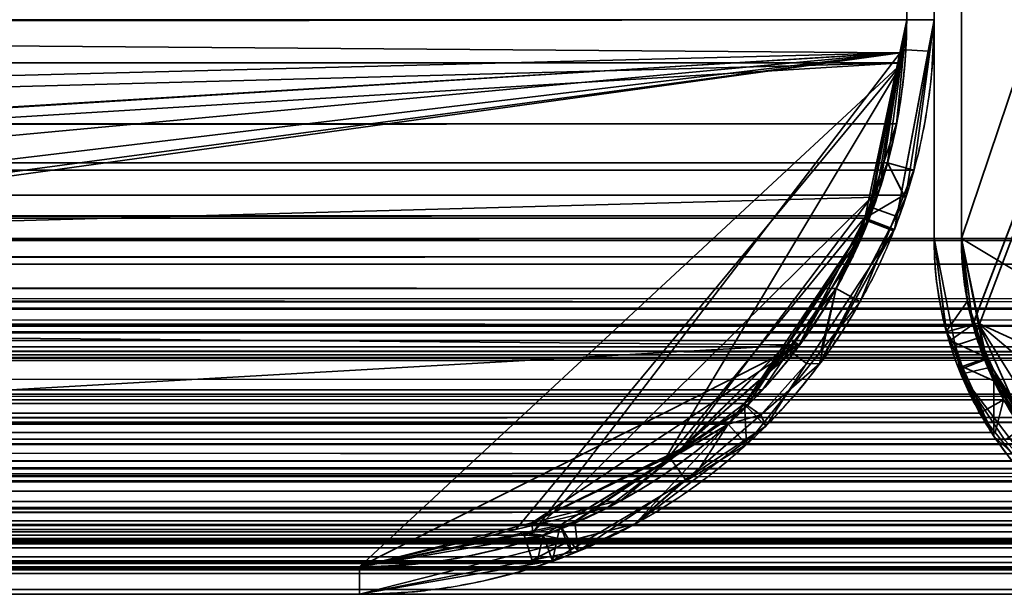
# Model space of a CAD drawing. Header units: millimetres. Extents: x -625 to 3725, y -115 to 86.
# Tile 492 of 656: x 2006 to 2015, y -33 to -28. Entities that reach past the tile are written whole.
import ezdxf

# ---------------------------------------------------------------- set-up
doc = ezdxf.new("R2010")
doc.units = ezdxf.units.MM
doc.layers.add('152', color=7, linetype='Continuous', true_color=0xffffff)

# ---------------------------------------------------------------- blocks, each defined once
blk = doc.blocks.new('UG_SURFACE_072')
at = {"layer": '152', "color": 41, "linetype": 'Continuous', "lineweight": 35}
for points in [[(2089.7501, -32.75, 2137.7499), (2089.7501, -17.75, 2137.7499), (910.25, -17.75, 2137.7499), (910.25, -32.75, 2137.7499)], [(2019.7501, -17.75, 2067.75), (2019.7501, -32.75, 2067.75), (980.25, -32.75, 2067.75), (980.25, -17.75, 2067.75)], [(2019.7501, -32.75, 2067.75), (2089.7501, -32.75, 2137.7499), (910.25, -32.75, 2137.7499), (980.25, -32.75, 2067.75)]]:
    blk.add_3dface(points, dxfattribs=at)
blk = doc.blocks.new('UG_SURFACE_073')
at = {"layer": '152', "color": 14, "linetype": 'Continuous', "lineweight": 35}
for points in [[(2094.7499, -29.75, 2142.75), (2094.7499, -14, 2142.75), (905.25, -14, 2142.75), (905.25, -29.75, 2142.75)], [(910.25, -14, 2137.7499), (2089.7501, -14, 2137.7499), (2089.7501, -32.75, 2137.7499), (910.25, -32.75, 2137.7499)], [(2094.7499, -29.75, 2142.75), (905.25, -29.75, 2142.75), (905.2867, -29.9801, 2142.7133)], [(905.2867, -29.9801, 2142.7133), (2094.7192, -29.9832, 2142.719), (2094.7499, -29.75, 2142.75)], [(2094.6462, -30.5323, 2142.6463), (905.2867, -29.9801, 2142.7133), (905.3984, -30.682, 2142.6015)], [(2094.6462, -30.5323, 2142.6463), (2094.7192, -29.9832, 2142.719), (905.2867, -29.9801, 2142.7133)], [(2094.6462, -30.5323, 2142.6463), (905.3984, -30.682, 2142.6015), (905.4703, -30.8204, 2142.5297)], [(905.4703, -30.8204, 2142.5297), (2094.5191, -30.8123, 2142.519), (2094.6462, -30.5323, 2142.6463)], [(2094.5191, -30.8123, 2142.519), (905.4703, -30.8204, 2142.5297), (905.8479, -31.5472, 2142.1521)], [(2094.2445, -31.4166, 2142.2446), (2094.5191, -30.8123, 2142.519), (905.8479, -31.5472, 2142.1521)], [(2094.2445, -31.4166, 2142.2446), (905.8479, -31.5472, 2142.1521), (905.9181, -31.6081, 2142.082)], [(905.9181, -31.6081, 2142.082), (2094.0692, -31.5793, 2142.0691), (2094.2445, -31.4166, 2142.2446)], [(2094.0692, -31.5793, 2142.0691), (905.9181, -31.6081, 2142.082), (906.6061, -32.2046, 2141.3939)], [(906.6061, -32.2046, 2141.3939), (2093.3933, -32.2065, 2141.3934), (2094.0692, -31.5793, 2142.0691)], [(2093.3933, -32.2065, 2141.3934), (906.6061, -32.2046, 2141.3939), (906.8114, -32.3826, 2141.1886)], [(2093.2264, -32.3615, 2141.2265), (2093.3933, -32.2065, 2141.3934), (906.8114, -32.3826, 2141.1886)], [(2093.2264, -32.3615, 2141.2265), (906.8114, -32.3826, 2141.1886), (907.3952, -32.5317, 2140.6047)], [(907.3952, -32.5317, 2140.6047), (2092.6037, -32.5254, 2140.6035), (2093.2264, -32.3615, 2141.2265)], [(2092.6037, -32.5254, 2140.6035), (907.3952, -32.5317, 2140.6047), (908.25, -32.75, 2139.75)], [(908.25, -32.75, 2139.75), (2091.7499, -32.75, 2139.75), (2092.6037, -32.5254, 2140.6035)], [(2089.7501, -32.75, 2137.7499), (2091.7499, -32.75, 2139.75), (908.25, -32.75, 2139.75), (910.25, -32.75, 2137.7499)]]:
    blk.add_3dface(points, dxfattribs=at)
blk = doc.blocks.new('UG_SURFACE_074')
at = {"layer": '152', "color": 14, "linetype": 'Continuous', "lineweight": 35}
for points in [[(2014.75, 8.5, 2062.7501), (2014.75, -29.75, 2062.7501), (985.25, -29.75, 2062.7501), (985.25, 8.5, 2062.7501)], [(2018.8, -17.75, 2066.8001), (2014.75, -29.75, 2062.7501), (2014.75, 8.5, 2062.7501)], [(2019.7501, -32.75, 2067.75), (2019.7501, -17.75, 2067.75), (980.25, -17.75, 2067.75), (980.25, -32.75, 2067.75)], [(2014.8544, -30.535, 2062.8545), (2014.75, -29.75, 2062.7501), (2018.8, -17.75, 2066.8001), (2019.7501, -17.75, 2067.75)], [(2019.7501, -17.75, 2067.75), (2014.8852, -30.6097, 2062.885), (2014.8544, -30.535, 2062.8545)], [(2019.7501, -17.75, 2067.75), (2015.2662, -31.3859, 2063.2663), (2015.1365, -31.2229, 2063.1366), (2014.8852, -30.6097, 2062.885)], [(985.1952, -30.3211, 2062.8049), (2014.75, -29.75, 2062.7501), (2014.8544, -30.535, 2062.8545)], [(985.1952, -30.3211, 2062.8049), (985.25, -29.75, 2062.7501), (2014.75, -29.75, 2062.7501)], [(2014.8544, -30.535, 2062.8545), (985.1022, -30.6019, 2062.8979), (985.1952, -30.3211, 2062.8049)], [(2014.8544, -30.535, 2062.8545), (2014.8852, -30.6097, 2062.885), (985.1022, -30.6019, 2062.8979)], [(984.9541, -31.0493, 2063.046), (985.1022, -30.6019, 2062.8979), (2014.8852, -30.6097, 2062.885)], [(984.9541, -31.0493, 2063.046), (2014.8852, -30.6097, 2062.885), (2015.1365, -31.2229, 2063.1366)], [(2015.1365, -31.2229, 2063.1366), (984.7286, -31.3821, 2063.2713), (984.9541, -31.0493, 2063.046)], [(2015.1365, -31.2229, 2063.1366), (2015.2662, -31.3859, 2063.2663), (984.7286, -31.3821, 2063.2713)], [(984.4602, -31.7786, 2063.5397), (984.7286, -31.3821, 2063.2713), (2015.2662, -31.3859, 2063.2663)], [(984.4602, -31.7786, 2063.5397), (2015.2662, -31.3859, 2063.2663), (2015.7294, -31.9675, 2063.7295)], [(2015.7294, -31.9675, 2063.7295), (984.1119, -32.043, 2063.8881), (984.4602, -31.7786, 2063.5397)], [(2015.7294, -31.9675, 2063.7295), (2015.8806, -32.0583, 2063.8807), (984.1119, -32.043, 2063.8881)], [(983.6097, -32.4242, 2064.3902), (984.1119, -32.043, 2063.8881), (2015.8806, -32.0583, 2063.8807)], [(983.6097, -32.4242, 2064.3902), (2015.8806, -32.0583, 2063.8807), (2016.6662, -32.5298, 2064.666)], [(2016.6662, -32.5298, 2064.666), (983.3318, -32.4908, 2064.6682), (983.6097, -32.4242, 2064.3902)], [(2016.7427, -32.5758, 2064.7426), (982.4833, -32.6941, 2065.5167), (983.3318, -32.4908, 2064.6682)], [(2016.7427, -32.5758, 2064.7426), (2017.5138, -32.7092, 2065.5138), (982.4833, -32.6941, 2065.5167)], [(983.3318, -32.4908, 2064.6682), (2016.6662, -32.5298, 2064.666), (2016.7427, -32.5758, 2064.7426)], [(2017.75, -32.75, 2065.7499), (2019.7501, -32.75, 2067.75), (980.25, -32.75, 2067.75), (982.25, -32.75, 2065.7499)], [(982.25, -32.75, 2065.7499), (982.4833, -32.6941, 2065.5167), (2017.5138, -32.7092, 2065.5138)], [(2017.5138, -32.7092, 2065.5138), (2017.75, -32.75, 2065.7499), (982.25, -32.75, 2065.7499)]]:
    blk.add_3dface(points, dxfattribs=at)
blk = doc.blocks.new('UG_SURFACE_075')
at = {"layer": '152', "color": 7, "linetype": 'Continuous', "lineweight": 35}
for points in [[(985.25, 8.25, 2062.7501), (985.25, -29.75, 2062.7501), (2014.75, -29.75, 2062.7501), (2014.75, 8.25, 2062.7501)], [(2014.4999, 8.25, 2062.5), (2014.4999, -29.75, 2062.5), (985.5, -29.75, 2062.5), (985.5, 8.25, 2062.5)], [(2014.4999, -29.75, 2062.5), (2014.4999, 8.25, 2062.5), (2014.75, 8.25, 2062.7501), (2014.75, -29.75, 2062.7501)], [(2095, -29.75, 2142.9999), (2095, -14, 2142.9999), (905, -14, 2142.9999), (905, -29.75, 2142.9999)], [(905.25, -29.75, 2142.75), (905.25, -14, 2142.75), (2094.7499, -14, 2142.75), (2094.7499, -29.75, 2142.75)], [(2094.9407, -30.3687, 2142.9405), (905, -29.75, 2142.9999), (905.1132, -30.6005, 2142.8866)], [(2094.9407, -30.3687, 2142.9405), (2095, -29.75, 2142.9999), (905, -29.75, 2142.9999)], [(905.2612, -30.0093, 2142.7388), (905.25, -29.75, 2142.75), (2094.7499, -29.75, 2142.75)], [(905.2612, -30.0093, 2142.7388), (2094.7499, -29.75, 2142.75), (2094.6951, -30.3211, 2142.6952)], [(2014.8544, -30.535, 2062.8545), (985.25, -29.75, 2062.7501), (985.1952, -30.3211, 2062.8049)], [(2014.8544, -30.535, 2062.8545), (2014.75, -29.75, 2062.7501), (985.25, -29.75, 2062.7501)], [(985.4406, -30.3687, 2062.5594), (2014.4999, -29.75, 2062.5), (2014.6132, -30.6005, 2062.6132)], [(985.4406, -30.3687, 2062.5594), (985.5, -29.75, 2062.5), (2014.4999, -29.75, 2062.5)], [(2014.6132, -30.6005, 2062.6132), (2014.4999, -29.75, 2062.5), (2014.75, -29.75, 2062.7501), (2014.8544, -30.535, 2062.8545)], [(905.2612, -30.0093, 2142.7388), (2094.6951, -30.3211, 2142.6952), (2094.5227, -30.8419, 2142.5228)], [(2094.5227, -30.8419, 2142.5228), (905.4621, -30.8535, 2142.5378), (905.2612, -30.0093, 2142.7388)], [(985.1952, -30.3211, 2062.8049), (985.0228, -30.8417, 2062.9773), (2014.9784, -30.8375, 2062.9785)], [(985.1952, -30.3211, 2062.8049), (2014.9784, -30.8375, 2062.9785), (2014.8544, -30.535, 2062.8545)], [(2094.9407, -30.3687, 2142.9405), (905.1132, -30.6005, 2142.8866), (905.1718, -30.7432, 2142.8282)], [(905.1718, -30.7432, 2142.8282), (2094.8181, -30.7382, 2142.8182), (2094.9407, -30.3687, 2142.9405)], [(2014.6132, -30.6005, 2062.6132), (985.3399, -30.6728, 2062.6602), (985.4406, -30.3687, 2062.5594)], [(2014.8544, -30.535, 2062.8545), (2014.6463, -30.6813, 2062.6464), (2014.6132, -30.6005, 2062.6132)], [(2014.6463, -30.6813, 2062.6464), (2014.8544, -30.535, 2062.8545), (2014.9784, -30.8375, 2062.9785)], [(985.1794, -31.1576, 2062.8207), (985.3399, -30.6728, 2062.6602), (2014.6463, -30.6813, 2062.6464)], [(985.1794, -31.1576, 2062.8207), (2014.6463, -30.6813, 2062.6464), (2014.9188, -31.3457, 2062.9187)], [(2014.6132, -30.6005, 2062.6132), (2014.6463, -30.6813, 2062.6464), (985.3399, -30.6728, 2062.6602)], [(2014.9784, -30.8375, 2062.9785), (2015.1365, -31.2229, 2063.1366), (2014.9188, -31.3457, 2062.9187), (2014.6463, -30.6813, 2062.6464)], [(2094.8181, -30.7382, 2142.8182), (905.1718, -30.7432, 2142.8282), (905.4187, -31.3457, 2142.5812)], [(2094.6794, -31.1576, 2142.6795), (2094.8181, -30.7382, 2142.8182), (905.4187, -31.3457, 2142.5812)], [(905.4621, -30.8535, 2142.5378), (2094.5227, -30.8419, 2142.5228), (2094.4541, -31.0493, 2142.4541)], [(2094.4541, -31.0493, 2142.4541), (2093.9603, -31.7786, 2141.9601), (905.4621, -30.8535, 2142.5378)], [(905.4649, -30.8651, 2142.535), (905.4621, -30.8535, 2142.5378), (2093.9603, -31.7786, 2141.9601)], [(2093.9603, -31.7786, 2141.9601), (906.0743, -31.8156, 2141.9256), (905.4649, -30.8651, 2142.535)], [(2015.1365, -31.2229, 2063.1366), (985.0228, -30.8417, 2062.9773), (984.9541, -31.0493, 2063.046)], [(2015.1365, -31.2229, 2063.1366), (2014.9784, -30.8375, 2062.9785), (985.0228, -30.8417, 2062.9773)], [(2015.6384, -31.8532, 2063.6384), (984.9541, -31.0493, 2063.046), (984.4602, -31.7786, 2063.5397)], [(984.9541, -31.0493, 2063.046), (2015.6384, -31.8532, 2063.6384), (2015.1365, -31.2229, 2063.1366)], [(2094.6794, -31.1576, 2142.6795), (905.4187, -31.3457, 2142.5812), (905.6411, -31.6249, 2142.359)], [(905.6411, -31.6249, 2142.359), (2094.3592, -31.6306, 2142.359), (2094.6794, -31.1576, 2142.6795)], [(2014.9188, -31.3457, 2062.9187), (984.9352, -31.5182, 2063.0648), (985.1794, -31.1576, 2062.8207)], [(2015.0592, -31.5222, 2063.0593), (2014.9188, -31.3457, 2062.9187), (2015.1365, -31.2229, 2063.1366)], [(2015.1365, -31.2229, 2063.1366), (2015.6384, -31.8532, 2063.6384), (2015.5611, -32.1523, 2063.561), (2015.0592, -31.5222, 2063.0593)], [(2014.9188, -31.3457, 2062.9187), (2015.0592, -31.5222, 2063.0593), (984.9352, -31.5182, 2063.0648)], [(984.6444, -31.9476, 2063.3557), (984.9352, -31.5182, 2063.0648), (2015.0592, -31.5222, 2063.0593)], [(984.6444, -31.9476, 2063.3557), (2015.0592, -31.5222, 2063.0593), (2015.5611, -32.1523, 2063.561)], [(2094.1443, -31.9476, 2142.1444), (905.6411, -31.6249, 2142.359), (906.0611, -32.1523, 2141.9389)], [(2094.1443, -31.9476, 2142.1444), (2094.3592, -31.6306, 2142.359), (905.6411, -31.6249, 2142.359)], [(906.1329, -31.8568, 2141.8672), (906.0743, -31.8156, 2141.9256), (2093.9603, -31.7786, 2141.9601)], [(2093.9603, -31.7786, 2141.9601), (2093.8649, -31.8509, 2141.8648), (906.1329, -31.8568, 2141.8672)], [(907.0392, -32.4948, 2140.9609), (906.1329, -31.8568, 2141.8672), (2093.8649, -31.8509, 2141.8648)], [(907.0392, -32.4948, 2140.9609), (2093.8649, -31.8509, 2141.8648), (2093.1098, -32.4242, 2141.1097)], [(2015.7294, -31.9675, 2063.7295), (984.3649, -31.8509, 2063.6351), (983.6097, -32.4242, 2064.3902)], [(984.4602, -31.7786, 2063.5397), (984.3649, -31.8509, 2063.6351), (2015.6384, -31.8532, 2063.6384)], [(2015.7294, -31.9675, 2063.7295), (2015.6384, -31.8532, 2063.6384), (984.3649, -31.8509, 2063.6351)], [(2094.1443, -31.9476, 2142.1444), (906.0611, -32.1523, 2141.9389), (906.3537, -32.328, 2141.6461)], [(906.3537, -32.328, 2141.6461), (2093.6427, -32.3285, 2141.6426), (2094.1443, -31.9476, 2142.1444)], [(2015.5611, -32.1523, 2063.561), (984.2671, -32.2341, 2063.7329), (984.6444, -31.9476, 2063.3557)], [(983.6097, -32.4242, 2064.3902), (2016.6507, -32.5206, 2064.6505), (2015.7294, -31.9675, 2063.7295)], [(2015.5611, -32.1523, 2063.561), (2015.7249, -32.2506, 2063.7248), (984.2671, -32.2341, 2063.7329)], [(983.723, -32.647, 2064.2769), (984.2671, -32.2341, 2063.7329), (2015.7249, -32.2506, 2063.7248)], [(983.723, -32.647, 2064.2769), (2015.7249, -32.2506, 2063.7248), (2016.5758, -32.7615, 2064.5757)], [(2093.6427, -32.3285, 2141.6426), (906.3537, -32.328, 2141.6461), (907.1587, -32.8113, 2140.8412)], [(2093.2231, -32.647, 2141.223), (2093.6427, -32.3285, 2141.6426), (907.1587, -32.8113, 2140.8412)], [(907.1479, -32.5179, 2140.852), (907.0392, -32.4948, 2140.9609), (2093.1098, -32.4242, 2141.1097)], [(2093.1098, -32.4242, 2141.1097), (2092.8483, -32.4868, 2140.8482), (907.1479, -32.5179, 2140.852)], [(908.2422, -32.75, 2139.7576), (907.1479, -32.5179, 2140.852), (2092.8483, -32.4868, 2140.8482)], [(908.25, -32.75, 2139.75), (908.2422, -32.75, 2139.7576), (2092.8483, -32.4868, 2140.8482)], [(2092.8483, -32.4868, 2140.8482), (2091.7499, -32.75, 2139.75), (908.25, -32.75, 2139.75)], [(2016.7427, -32.5758, 2064.7426), (983.3481, -32.4869, 2064.652), (982.25, -32.75, 2065.7499)], [(983.6097, -32.4242, 2064.3902), (983.3481, -32.4869, 2064.652), (2016.6507, -32.5206, 2064.6505)], [(2016.7427, -32.5758, 2064.7426), (2016.6507, -32.5206, 2064.6505), (983.3481, -32.4869, 2064.652)], [(982.25, -32.75, 2065.7499), (2017.75, -32.75, 2065.7499), (2016.7427, -32.5758, 2064.7426)], [(2093.2231, -32.647, 2141.223), (907.1587, -32.8113, 2140.8412), (907.247, -32.8266, 2140.753)], [(907.247, -32.8266, 2140.753), (2092.7448, -32.7616, 2140.7449), (2093.2231, -32.647, 2141.223)], [(2016.5758, -32.7615, 2064.5757), (983.422, -32.7192, 2064.5781), (983.723, -32.647, 2064.2769)], [(2017.75, -32.75, 2065.7499), (982.25, -32.75, 2065.7499), (908.25, -32.75, 2139.75), (2091.7499, -32.75, 2139.75)], [(2016.6588, -32.8113, 2064.6586), (982.5028, -32.9394, 2065.4972), (983.422, -32.7192, 2064.5781)], [(983.422, -32.7192, 2064.5781), (2016.5758, -32.7615, 2064.5757), (2016.6588, -32.8113, 2064.6586)], [(2092.7448, -32.7616, 2140.7449), (907.247, -32.8266, 2140.753), (908.25, -33, 2139.75)], [(908.25, -33, 2139.75), (2091.7499, -33, 2139.75), (2092.7448, -32.7616, 2140.7449)], [(2016.6588, -32.8113, 2064.6586), (2017.4942, -32.9558, 2065.4941), (982.5028, -32.9394, 2065.4972)], [(2017.75, -33, 2065.7499), (2091.7499, -33, 2139.75), (908.25, -33, 2139.75), (982.25, -33, 2065.7499)], [(982.25, -33, 2065.7499), (982.5028, -32.9394, 2065.4972), (2017.4942, -32.9558, 2065.4941)], [(2017.4942, -32.9558, 2065.4941), (2017.75, -33, 2065.7499), (982.25, -33, 2065.7499)]]:
    blk.add_3dface(points, dxfattribs=at)
blk = doc.blocks.new('UG_SURFACE_076')
at = {"layer": '152', "color": 14, "linetype": 'Continuous', "lineweight": 35}
for points in [[(2014.75, 8.5, -3), (2014.75, -29.75, -3), (2014.75, -29.75, 2062.7501), (2014.75, 8.5, 2062.7501)], [(2018.8, -17.75, -3), (2014.75, -29.75, -3), (2014.75, 8.5, -3)], [(2014.75, 8.5, 2062.7501), (2014.75, -29.75, 2062.7501), (2018.8, -17.75, 2066.8001)], [(2014.75, -29.75, -3), (2018.8, -17.75, -3), (2019.7501, -17.75, -3), (2019.7501, -32.75, -3)], [(2019.7501, -17.75, 2067.75), (2018.8, -17.75, 2066.8001), (2014.75, -29.75, 2062.7501), (2014.8537, -30.5323, 2062.8538)], [(2014.8537, -30.5323, 2062.8538), (2014.8542, -30.533, 2062.8541), (2019.7501, -17.75, 2067.75)], [(2014.8542, -30.533, 2062.8541), (2015.2235, -31.3462, 2063.2236), (2019.7501, -17.75, 2067.75)], [(2014.8537, -30.5323, 2062.8538), (2014.75, -29.75, -3), (2014.9038, -30.5232, -3)], [(2014.8537, -30.5323, 2062.8538), (2014.75, -29.75, 2062.7501), (2014.75, -29.75, -3)], [(2019.7501, -32.75, -3), (2014.9038, -30.5232, -3), (2014.75, -29.75, -3)], [(2014.9038, -30.5232, -3), (2014.8542, -30.533, 2062.8541), (2014.8537, -30.5323, 2062.8538)], [(2014.8542, -30.533, 2062.8541), (2014.9038, -30.5232, -3), (2014.9784, -30.898, -3)], [(2014.9784, -30.898, -3), (2015.2235, -31.3462, 2063.2236), (2014.8542, -30.533, 2062.8541)], [(2014.9038, -30.5232, -3), (2015.8291, -32.0053, -3), (2015.6286, -31.8713, -3), (2015.2621, -31.3226, -3)], [(2014.9038, -30.5232, -3), (2019.7501, -32.75, -3), (2017.75, -32.75, -3), (2017.4797, -32.6962, -3)], [(2016.5825, -32.5087, -3), (2015.8291, -32.0053, -3), (2014.9038, -30.5232, -3), (2017.4797, -32.6962, -3)], [(2015.2621, -31.3226, -3), (2014.9784, -30.898, -3), (2014.9038, -30.5232, -3)], [(2014.9784, -30.898, -3), (2015.2621, -31.3226, -3), (2015.2235, -31.3462, 2063.2236)]]:
    blk.add_3dface(points, dxfattribs=at)
blk = doc.blocks.new('UG_SURFACE_077')
at = {"layer": '152', "color": 7, "linetype": 'Continuous', "lineweight": 35}
for points in [[(2014.75, -29.75, 2062.7501), (2014.75, 8.25, 2062.7501), (2014.4999, 8.25, 2062.5), (2014.4999, -29.75, 2062.5)], [(2014.4999, 8.25, -3), (2014.75, 8.25, -3), (2014.75, -29.75, -3), (2014.4999, -29.75, -3)], [(2014.4999, 8.25, -3), (2014.4999, -29.75, -3), (2014.4999, -29.75, 2062.5), (2014.4999, 8.25, 2062.5)], [(2014.75, 8.25, 2062.7501), (2014.75, -29.75, 2062.7501), (2014.75, -29.75, -3), (2014.75, 8.25, -3)], [(2014.75, -29.75, -3), (2014.9364, -30.649, -3), (2014.693, -30.7261, -3), (2014.4999, -29.75, -3)], [(2014.4999, -29.75, 2062.5), (2014.6124, -30.5975, 2062.6125), (2014.8048, -30.3211, 2062.8049), (2014.75, -29.75, 2062.7501)], [(2014.6124, -30.5975, 2062.6125), (2014.4999, -29.75, -3), (2014.693, -30.7261, -3)], [(2014.6124, -30.5975, 2062.6125), (2014.4999, -29.75, 2062.5), (2014.4999, -29.75, -3)], [(2014.9782, -30.8507, -3), (2014.9364, -30.649, -3), (2014.75, -29.75, 2062.7501)], [(2014.75, -29.75, 2062.7501), (2014.8048, -30.3211, 2062.8049), (2014.9782, -30.8507, -3)], [(2014.9364, -30.649, -3), (2014.75, -29.75, -3), (2014.75, -29.75, 2062.7501)], [(2014.9775, -30.8426, 2062.9776), (2014.8048, -30.3211, 2062.8049), (2014.6124, -30.5975, 2062.6125), (2014.7583, -30.9188, 2062.7584)], [(2014.8048, -30.3211, 2062.8049), (2014.9775, -30.8426, 2062.9776), (2014.9782, -30.8507, -3)], [(2014.693, -30.7261, -3), (2014.7583, -30.9188, 2062.7584), (2014.6124, -30.5975, 2062.6125)], [(2014.7364, -30.9447, -3), (2014.693, -30.7261, -3), (2014.9364, -30.649, -3), (2014.9782, -30.8507, -3)], [(2014.693, -30.7261, -3), (2014.7364, -30.9447, -3), (2014.7583, -30.9188, 2062.7584)], [(2014.9782, -30.8507, -3), (2014.9946, -30.9297, -3), (2014.7448, -30.9874, -3), (2014.7364, -30.9447, -3)], [(2014.7583, -30.9188, 2062.7584), (2015.0459, -31.0493, 2063.046), (2014.9775, -30.8426, 2062.9776)], [(2015.6286, -31.8713, -3), (2015.3465, -31.4522, -3), (2014.9775, -30.8426, 2062.9776)], [(2014.9775, -30.8426, 2062.9776), (2015.0459, -31.0493, 2063.046), (2015.6286, -31.8713, -3)], [(2015.3465, -31.4522, -3), (2014.9946, -30.9297, -3), (2014.9775, -30.8426, 2062.9776)], [(2014.9946, -30.9297, -3), (2014.9782, -30.8507, -3), (2014.9775, -30.8426, 2062.9776)], [(2015.0476, -31.5555, 2063.0476), (2014.7583, -30.9188, 2062.7584), (2014.7364, -30.9447, -3)], [(2015.0476, -31.5555, 2063.0476), (2014.7364, -30.9447, -3), (2014.7448, -30.9874, -3)], [(2014.9946, -30.9297, -3), (2015.3465, -31.4522, -3), (2015.1484, -31.5929, -3), (2014.7448, -30.9874, -3)], [(2015.0459, -31.0493, 2063.046), (2014.7583, -30.9188, 2062.7584), (2015.0476, -31.5555, 2063.0476)], [(2015.4901, -31.9661, 2063.4899), (2014.7448, -30.9874, -3), (2015.1484, -31.5929, -3)], [(2014.7448, -30.9874, -3), (2015.4901, -31.9661, 2063.4899), (2015.0476, -31.5555, 2063.0476)], [(2015.6286, -31.8713, -3), (2015.0459, -31.0493, 2063.046), (2015.5399, -31.7786, 2063.5397)], [(2015.0476, -31.5555, 2063.0476), (2015.4901, -31.9661, 2063.4899), (2015.5399, -31.7786, 2063.5397), (2015.0459, -31.0493, 2063.046)]]:
    blk.add_3dface(points, dxfattribs=at)
blk = doc.blocks.new('UG_SURFACE_084')
at = {"layer": '152', "color": 31, "linetype": 'Continuous', "lineweight": 35}
for points in [[(2014.25, -27.75, 2062.2499), (2014.25, 13.25, 2062.2499), (985.75, 13.25, 2062.2499), (985.75, -27.75, 2062.2499)], [(2014.25, 13.25, 2062.2499), (1975.4752, -29.1827, 2023.4752), (1975.4243, -29.0584, 2023.4241), (1975.25, -27.75, 2023.2501)], [(1975.25, -27.75, 2023.2501), (1975.25, 3.25, 2023.2501), (2014.25, 13.25, 2062.2499)], [(1975.4752, -29.1827, 2023.4752), (2014.25, 13.25, 2062.2499), (2014.25, -27.75, 2062.2499), (2014.2121, -28.1442, 2062.2122)], [(2014.25, -27.75, 2062.2499), (985.75, -27.75, 2062.2499), (985.8018, -28.1385, 2062.1982)], [(985.8018, -28.1385, 2062.1982), (2014.2121, -28.1442, 2062.2122), (2014.25, -27.75, 2062.2499)], [(2014.1585, -28.7019, 2062.1586), (985.8018, -28.1385, 2062.1982), (985.9242, -29.0584, 2062.0759)], [(2014.1585, -28.7019, 2062.1586), (2014.2121, -28.1442, 2062.2122), (985.8018, -28.1385, 2062.1982)], [(1976.1102, -30.4763, 2024.1103), (1975.8941, -30.2049, 2023.8941), (1975.4752, -29.1827, 2023.4752), (2014.2121, -28.1442, 2062.2122)], [(2009.2499, -32.75, 2057.25), (1980.25, -32.75, 2028.25), (1976.1102, -30.4763, 2024.1103), (2014.2121, -28.1442, 2062.2122)], [(2014.2121, -28.1442, 2062.2122), (2010.6783, -32.4077, 2058.6784), (2009.2499, -32.75, 2057.25)], [(2011.9948, -31.8436, 2059.9947), (2011.5163, -32.2069, 2059.5162), (2010.6783, -32.4077, 2058.6784), (2014.2121, -28.1442, 2062.2122)], [(2011.9948, -31.8436, 2059.9947), (2014.2121, -28.1442, 2062.2122), (2014.1585, -28.7019, 2062.1586), (2013.88, -29.5428, 2061.8801)], [(2014.1585, -28.7019, 2062.1586), (985.9242, -29.0584, 2062.0759), (986.1205, -29.5372, 2061.8796)], [(986.1205, -29.5372, 2061.8796), (2013.88, -29.5428, 2061.8801), (2014.1585, -28.7019, 2062.1586)], [(2013.88, -29.5428, 2061.8801), (986.1205, -29.5372, 2061.8796), (986.3942, -30.2049, 2061.6059)], [(2013.7568, -29.9155, 2061.7566), (2013.88, -29.5428, 2061.8801), (986.3942, -30.2049, 2061.6059)], [(2011.9948, -31.8436, 2059.9947), (2013.88, -29.5428, 2061.8801), (2013.7568, -29.9155, 2061.7566), (2013.1266, -30.8458, 2061.1267)], [(2013.7568, -29.9155, 2061.7566), (986.3942, -30.2049, 2061.6059), (986.8842, -30.8203, 2061.1157)], [(986.8842, -30.8203, 2061.1157), (2013.1266, -30.8458, 2061.1267), (2013.7568, -29.9155, 2061.7566)], [(2012.9337, -31.131, 2060.9336), (986.8842, -30.8203, 2061.1157), (987.3824, -31.4458, 2060.6177)], [(2012.9337, -31.131, 2060.9336), (2013.1266, -30.8458, 2061.1267), (986.8842, -30.8203, 2061.1157)], [(2013.1266, -30.8458, 2061.1267), (2012.9337, -31.131, 2060.9336), (2011.9948, -31.8436, 2059.9947)], [(2012.9337, -31.131, 2060.9336), (987.3824, -31.4458, 2060.6177), (988.0064, -31.8205, 2059.9935)], [(988.0064, -31.8205, 2059.9935), (2011.9948, -31.8436, 2059.9947), (2012.9337, -31.131, 2060.9336)], [(2011.9948, -31.8436, 2059.9947), (988.0064, -31.8205, 2059.9935), (989.0711, -32.4597, 2058.929)], [(2011.5163, -32.2069, 2059.5162), (2011.9948, -31.8436, 2059.9947), (989.0711, -32.4597, 2058.929)], [(2011.5163, -32.2069, 2059.5162), (989.0711, -32.4597, 2058.929), (989.3095, -32.5009, 2058.6905)], [(989.3095, -32.5009, 2058.6905), (2010.6783, -32.4077, 2058.6784), (2011.5163, -32.2069, 2059.5162)], [(2010.6783, -32.4077, 2058.6784), (989.3095, -32.5009, 2058.6905), (990.75, -32.75, 2057.25)], [(990.75, -32.75, 2057.25), (2009.2499, -32.75, 2057.25), (2010.6783, -32.4077, 2058.6784)], [(1980.25, -32.75, 2028.25), (2009.2499, -32.75, 2057.25), (990.75, -32.75, 2057.25), (1019.75, -32.75, 2028.25)]]:
    blk.add_3dface(points, dxfattribs=at)
blk = doc.blocks.new('UG_SURFACE_086')
at = {"layer": '152', "color": 7, "linetype": 'Continuous', "lineweight": 35}
for points in [[(2014.4999, -27.75, 2062.5), (2014.4999, -17.75, 2062.5), (985.5, -17.75, 2062.5), (985.5, -27.75, 2062.5)], [(985.75, -27.75, 2062.2499), (985.75, -17.75, 2062.2499), (2014.25, -17.75, 2062.2499), (2014.25, -27.75, 2062.2499)], [(2014.25, -27.75, 2062.2499), (2014.25, -17.75, 2062.2499), (2014.4999, -17.75, 2062.5), (2014.4999, -27.75, 2062.5)], [(2014.4999, -27.75, 2062.5), (985.5, -27.75, 2062.5), (985.683, -29.1238, 2062.3171)], [(2014.317, -29.1238, 2062.3171), (2014.4999, -27.75, 2062.5), (985.683, -29.1238, 2062.3171)], [(985.9242, -29.0584, 2062.0759), (985.75, -27.75, 2062.2499), (2014.25, -27.75, 2062.2499)], [(985.9242, -29.0584, 2062.0759), (2014.25, -27.75, 2062.2499), (2014.0758, -29.0584, 2062.0759)], [(2014.4999, -27.75, 2062.5), (2014.317, -29.1238, 2062.3171), (2014.0758, -29.0584, 2062.0759), (2014.25, -27.75, 2062.2499)], [(2014.0758, -29.0584, 2062.0759), (2013.869, -29.5629, 2061.8689), (986.131, -29.5629, 2061.8689), (985.9242, -29.0584, 2062.0759)], [(2013.869, -29.5629, 2061.8689), (2014.0758, -29.0584, 2062.0759), (2014.2226, -29.3541, 2062.2227)], [(2014.0758, -29.0584, 2062.0759), (2014.317, -29.1238, 2062.3171), (2014.2226, -29.3541, 2062.2227)], [(985.683, -29.1238, 2062.3171), (985.7773, -29.3541, 2062.2227), (2014.2226, -29.3541, 2062.2227), (2014.317, -29.1238, 2062.3171)], [(2013.8237, -30.3276, 2061.8236), (985.7773, -29.3541, 2062.2227), (986.1764, -30.3276, 2061.8236)], [(2013.8237, -30.3276, 2061.8236), (2014.2226, -29.3541, 2062.2227), (985.7773, -29.3541, 2062.2227)], [(2014.2226, -29.3541, 2062.2227), (2013.8237, -30.3276, 2061.8236), (2013.6058, -30.2049, 2061.6059), (2013.869, -29.5629, 2061.8689)], [(986.131, -29.5629, 2061.8689), (2013.869, -29.5629, 2061.8689), (2013.6058, -30.2049, 2061.6059)], [(986.3942, -30.2049, 2061.6059), (986.131, -29.5629, 2061.8689), (2013.6058, -30.2049, 2061.6059)], [(2013.6058, -30.2049, 2061.6059), (2012.7692, -31.2556, 2060.7691), (987.2308, -31.2556, 2060.7691), (986.3942, -30.2049, 2061.6059)], [(2012.7692, -31.2556, 2060.7691), (2013.6058, -30.2049, 2061.6059), (2013.4647, -30.7783, 2061.4648), (2012.7859, -31.6306, 2060.786)], [(2013.6058, -30.2049, 2061.6059), (2013.8237, -30.3276, 2061.8236), (2013.4647, -30.7783, 2061.4648)], [(986.1764, -30.3276, 2061.8236), (986.5353, -30.7783, 2061.4648), (2013.4647, -30.7783, 2061.4648), (2013.8237, -30.3276, 2061.8236)], [(2013.4647, -30.7783, 2061.4648), (986.5353, -30.7783, 2061.4648), (987.214, -31.6306, 2060.786)], [(2012.7859, -31.6306, 2060.786), (2013.4647, -30.7783, 2061.4648), (987.214, -31.6306, 2060.786)], [(987.2308, -31.2556, 2060.7691), (2012.7692, -31.2556, 2060.7691), (2012.6176, -31.4458, 2060.6177)], [(987.3824, -31.4458, 2060.6177), (987.2308, -31.2556, 2060.7691), (2012.6176, -31.4458, 2060.6177)], [(2012.7859, -31.6306, 2060.786), (2012.6176, -31.4458, 2060.6177), (2012.7692, -31.2556, 2060.7691)], [(2012.6176, -31.4458, 2060.6177), (2011.0822, -32.3677, 2059.0823), (988.9178, -32.3677, 2059.0823), (987.3824, -31.4458, 2060.6177)], [(2012.3136, -31.9143, 2060.3135), (2011.0128, -32.6952, 2059.0129), (2011.0822, -32.3677, 2059.0823), (2012.6176, -31.4458, 2060.6177)], [(2012.6176, -31.4458, 2060.6177), (2012.7859, -31.6306, 2060.786), (2012.3136, -31.9143, 2060.3135)], [(987.214, -31.6306, 2060.786), (987.6865, -31.9143, 2060.3135), (2012.3136, -31.9143, 2060.3135), (2012.7859, -31.6306, 2060.786)], [(2012.3136, -31.9143, 2060.3135), (987.6865, -31.9143, 2060.3135), (988.9872, -32.6952, 2059.0129)], [(2011.0128, -32.6952, 2059.0129), (2012.3136, -31.9143, 2060.3135), (988.9872, -32.6952, 2059.0129)], [(989.0711, -32.4597, 2058.929), (988.9178, -32.3677, 2059.0823), (2011.0822, -32.3677, 2059.0823)], [(989.0711, -32.4597, 2058.929), (2011.0822, -32.3677, 2059.0823), (2010.9289, -32.4597, 2058.929)], [(2011.0128, -32.6952, 2059.0129), (2010.9289, -32.4597, 2058.929), (2011.0822, -32.3677, 2059.0823)], [(2010.9289, -32.4597, 2058.929), (2009.2499, -32.75, 2057.25), (990.75, -32.75, 2057.25), (989.0711, -32.4597, 2058.929)], [(2010.8702, -32.7198, 2058.8703), (2009.2499, -33, 2057.25), (2009.2499, -32.75, 2057.25), (2010.9289, -32.4597, 2058.929)], [(2010.9289, -32.4597, 2058.929), (2011.0128, -32.6952, 2059.0129), (2010.8702, -32.7198, 2058.8703)], [(988.9872, -32.6952, 2059.0129), (989.1297, -32.7198, 2058.8703), (2010.8702, -32.7198, 2058.8703), (2011.0128, -32.6952, 2059.0129)], [(990.75, -33, 2057.25), (2009.2499, -33, 2057.25), (2010.8702, -32.7198, 2058.8703), (989.1297, -32.7198, 2058.8703)], [(1980.25, -32.75, 2028.25), (1019.75, -32.75, 2028.25), (990.75, -32.75, 2057.25), (2009.2499, -32.75, 2057.25)], [(2009.2499, -33, 2057.25), (1980.25, -33, 2028.25), (1980.25, -32.75, 2028.25), (2009.2499, -32.75, 2057.25)], [(1980.25, -33, 2028.25), (2009.2499, -33, 2057.25), (990.75, -33, 2057.25), (1019.75, -33, 2028.25)]]:
    blk.add_3dface(points, dxfattribs=at)
blk = doc.blocks.new('UG_SURFACE_088')
at = {"layer": '152', "color": 31, "linetype": 'Continuous', "lineweight": 35}
for points in [[(1975.25, -27.75, -3), (1975.25, 3.25, -3), (2014.25, 13.25, -3), (2014.25, -27.75, -3)], [(2014.25, 13.25, 2062.2499), (1975.25, 3.25, 2023.2501), (1975.25, -27.75, 2023.2501)], [(1975.25, -27.75, 2023.2501), (1975.423, -29.0539, 2023.423), (1975.4236, -29.0551, 2023.4234), (2014.25, 13.25, 2062.2499)], [(2014.25, 13.25, 2062.2499), (1975.4236, -29.0551, 2023.4234), (1976.0392, -30.4103, 2024.0393)], [(2014.2021, -28.0502, 2062.2022), (2014.25, -27.75, 2062.2499), (2014.25, 13.25, 2062.2499), (1976.0392, -30.4103, 2024.0393)], [(2014.25, -27.75, -3), (2014.25, 13.25, -3), (2014.25, 13.25, 2062.2499), (2014.25, -27.75, 2062.2499)], [(2014.25, -27.75, -3), (2014.19, -28.0523, -3), (1975.25, -27.75, -3)], [(1975.5063, -29.0387, -3), (1975.25, -27.75, -3), (2014.19, -28.0523, -3)], [(2014.2021, -28.0502, 2062.2022), (2014.19, -28.0523, -3), (2014.25, -27.75, -3)], [(2014.25, -27.75, -3), (2014.25, -27.75, 2062.2499), (2014.2021, -28.0502, 2062.2022)], [(1976.1034, -30.371, -3), (1975.6306, -29.6634, -3), (1975.5063, -29.0387, -3), (2014.19, -28.0523, -3)], [(2013.9668, -29.3722, 2061.9669), (2014.0026, -29.3034, 2062.0027), (2014.2021, -28.0502, 2062.2022), (1976.0392, -30.4103, 2024.0393)], [(1977.0485, -31.5088, -3), (1976.7145, -31.2855, -3), (1976.1034, -30.371, -3), (2014.19, -28.0523, -3)], [(2014.19, -28.0523, -3), (1978.3043, -32.3478, -3), (1977.0485, -31.5088, -3)], [(1979.7995, -32.6604, -3), (1978.3366, -32.3694, -3), (1978.3043, -32.3478, -3), (2014.19, -28.0523, -3)], [(1980.25, -32.75, -3), (1979.7995, -32.6604, -3), (2014.19, -28.0523, -3)], [(2014.19, -28.0523, -3), (2010.8323, -32.4352, -3), (2009.2499, -32.75, -3), (1980.25, -32.75, -3)], [(2010.8323, -32.4352, -3), (2014.19, -28.0523, -3), (2013.9272, -29.3722, -3)], [(2013.9668, -29.3722, 2061.9669), (2013.9272, -29.3722, -3), (2014.19, -28.0523, -3)], [(2014.19, -28.0523, -3), (2014.0026, -29.3034, 2062.0027), (2013.9668, -29.3722, 2061.9669)], [(2014.19, -28.0523, -3), (2014.2021, -28.0502, 2062.2022), (2014.0026, -29.3034, 2062.0027)], [(1976.0392, -30.4103, 2024.0393), (2013.2661, -30.7211, 2061.2662), (2013.9668, -29.3722, 2061.9669)], [(2012.1741, -31.6941, -3), (2011.1635, -32.3694, -3), (2010.8323, -32.4352, -3), (2013.9272, -29.3722, -3)], [(2012.1741, -31.6941, -3), (2013.9272, -29.3722, -3), (2013.8693, -29.6634, -3), (2013.1941, -30.6741, -3)], [(2013.8693, -29.6634, -3), (2013.9668, -29.3722, 2061.9669), (2013.2661, -30.7211, 2061.2662)], [(2013.8693, -29.6634, -3), (2013.9272, -29.3722, -3), (2013.9668, -29.3722, 2061.9669)], [(2013.2661, -30.7211, 2061.2662), (2013.1941, -30.6741, -3), (2013.8693, -29.6634, -3)], [(1978.315, -32.2409, 2026.315), (1979.7988, -32.6313, 2027.7987), (2013.2661, -30.7211, 2061.2662), (1976.0392, -30.4103, 2024.0393)], [(2013.1941, -30.6741, -3), (2012.7854, -31.2855, -3), (2012.1741, -31.6941, -3)], [(2013.1941, -30.6741, -3), (2013.2535, -30.7454, 2061.2535), (2012.183, -31.6736, 2060.1828)], [(2012.183, -31.6736, 2060.1828), (2012.7854, -31.2855, -3), (2013.1941, -30.6741, -3)], [(2013.1941, -30.6741, -3), (2013.2661, -30.7211, 2061.2662), (2013.2535, -30.7454, 2061.2535)], [(2013.2661, -30.7211, 2061.2662), (1979.7988, -32.6313, 2027.7987), (1980.25, -32.75, 2028.25), (2009.2499, -32.75, 2057.25)], [(2009.2499, -32.75, 2057.25), (2010.8252, -32.3477, 2058.825), (2013.2661, -30.7211, 2061.2662)], [(2012.183, -31.6736, 2060.1828), (2013.2535, -30.7454, 2061.2535), (2013.2661, -30.7211, 2061.2662), (2010.8252, -32.3477, 2058.825)], [(2012.183, -31.6736, 2060.1828), (2012.1741, -31.6941, -3), (2012.7854, -31.2855, -3)], [(2010.8252, -32.3477, 2058.825), (2011.6477, -32.1376, 2059.6476), (2012.183, -31.6736, 2060.1828)], [(2012.1741, -31.6941, -3), (2012.183, -31.6736, 2060.1828), (2011.6477, -32.1376, 2059.6476)], [(2012.1741, -31.6941, -3), (2011.6477, -32.1376, 2059.6476), (2010.8252, -32.3477, 2058.825)], [(2010.8252, -32.3477, 2058.825), (2011.1635, -32.3694, -3), (2012.1741, -31.6941, -3)], [(2010.8323, -32.4352, -3), (2010.8252, -32.3477, 2058.825), (2009.2499, -32.75, 2057.25)], [(2010.8252, -32.3477, 2058.825), (2010.8323, -32.4352, -3), (2011.1635, -32.3694, -3)], [(2009.2499, -32.75, 2057.25), (2009.2499, -32.75, -3), (2010.8323, -32.4352, -3)], [(1980.25, -32.75, 2028.25), (1980.25, -32.75, -3), (2009.2499, -32.75, -3), (2009.2499, -32.75, 2057.25)]]:
    blk.add_3dface(points, dxfattribs=at)
blk = doc.blocks.new('UG_SURFACE_089')
at = {"layer": '152', "color": 7, "linetype": 'Continuous', "lineweight": 35}
for points in [[(2014.25, -27.75, -3), (2014.25, -17.75, -3), (2014.4999, -17.75, -3), (2014.4999, -27.75, -3)], [(2014.25, -27.75, 2062.2499), (2014.25, -17.75, 2062.2499), (2014.25, -17.75, -3), (2014.25, -27.75, -3)], [(2014.4999, -27.75, 2062.5), (2014.4999, -17.75, 2062.5), (2014.25, -17.75, 2062.2499), (2014.25, -27.75, 2062.2499)], [(2014.4999, -27.75, -3), (2014.4999, -17.75, -3), (2014.4999, -17.75, 2062.5), (2014.4999, -27.75, 2062.5)], [(2014.25, -27.75, -3), (2014.1978, -28.0225, -3), (2013.8683, -29.5646, 2061.8682)], [(2013.8683, -29.5646, 2061.8682), (2014.0758, -29.0584, 2062.0759), (2014.25, -27.75, -3)], [(2014.0758, -29.0584, 2062.0759), (2014.25, -27.75, 2062.2499), (2014.25, -27.75, -3)], [(2014.25, -27.75, 2062.2499), (2014.0758, -29.0584, 2062.0759), (2014.2403, -29.381, 2062.2401), (2014.4999, -27.75, 2062.5)], [(2014.4999, -27.75, 2062.5), (2014.1375, -29.6669, -3), (2014.1599, -29.5488, -3)], [(2014.1375, -29.6669, -3), (2014.4999, -27.75, 2062.5), (2014.2403, -29.381, 2062.2401)], [(2014.4999, -27.75, 2062.5), (2014.1599, -29.5488, -3), (2014.4458, -28.0364, -3)], [(2014.1978, -28.0225, -3), (2014.25, -27.75, -3), (2014.4999, -27.75, -3), (2014.4458, -28.0364, -3)], [(2014.4458, -28.0364, -3), (2014.4999, -27.75, -3), (2014.4999, -27.75, 2062.5)], [(2013.8683, -29.5646, 2061.8682), (2014.1978, -28.0225, -3), (2013.9217, -29.4623, -3)], [(2013.9217, -29.4623, -3), (2014.1978, -28.0225, -3), (2014.4458, -28.0364, -3), (2014.1599, -29.5488, -3)], [(2014.1003, -29.6503, 2062.1004), (2014.2403, -29.381, 2062.2401), (2014.0758, -29.0584, 2062.0759), (2013.8683, -29.5646, 2061.8682)], [(2014.1375, -29.6669, -3), (2014.2403, -29.381, 2062.2401), (2014.1003, -29.6503, 2062.1004)], [(2013.9217, -29.4623, -3), (2013.8998, -29.5764, -3), (2013.8683, -29.5646, 2061.8682)], [(2013.8998, -29.5764, -3), (2013.9217, -29.4623, -3), (2014.1599, -29.5488, -3), (2014.1375, -29.6669, -3)], [(2013.8931, -29.5867, -3), (2013.14, -30.7419, -3), (2012.768, -31.2568, 2060.7681)], [(2012.768, -31.2568, 2060.7681), (2013.6058, -30.2049, 2061.6059), (2013.8931, -29.5867, -3)], [(2014.1284, -29.6806, -3), (2013.3357, -30.892, -3), (2013.14, -30.7419, -3), (2013.8931, -29.5867, -3)], [(2013.8683, -29.5646, 2061.8682), (2013.6058, -30.2049, 2061.6059), (2013.4537, -30.8951, 2061.4536), (2014.1003, -29.6503, 2062.1004)], [(2013.6058, -30.2049, 2061.6059), (2013.8683, -29.5646, 2061.8682), (2013.8931, -29.5867, -3)], [(2013.8998, -29.5764, -3), (2013.8931, -29.5867, -3), (2013.8683, -29.5646, 2061.8682)], [(2013.8931, -29.5867, -3), (2013.8998, -29.5764, -3), (2014.1284, -29.6806, -3)], [(2013.8998, -29.5764, -3), (2014.1375, -29.6669, -3), (2014.1284, -29.6806, -3)], [(2013.4537, -30.8951, 2061.4536), (2013.3357, -30.892, -3), (2014.1284, -29.6806, -3)], [(2014.1284, -29.6806, -3), (2014.1003, -29.6503, 2062.1004), (2013.4537, -30.8951, 2061.4536)], [(2014.1003, -29.6503, 2062.1004), (2014.1284, -29.6806, -3), (2014.1375, -29.6669, -3)], [(2012.9178, -31.3597, 2060.9179), (2013.4537, -30.8951, 2061.4536), (2013.6058, -30.2049, 2061.6059), (2012.768, -31.2568, 2060.7681)], [(2013.14, -30.7419, -3), (2012.7854, -31.2855, -3), (2012.768, -31.2568, 2060.7681)], [(2012.7854, -31.2855, -3), (2013.14, -30.7419, -3), (2013.3357, -30.892, -3), (2012.9623, -31.4623, -3)], [(2013.3357, -30.892, -3), (2013.4537, -30.8951, 2061.4536), (2012.9178, -31.3597, 2060.9179)], [(2012.9178, -31.3597, 2060.9179), (2012.9623, -31.4623, -3), (2013.3357, -30.892, -3)], [(2012.9623, -31.4623, -3), (2012.2271, -31.9525, -3), (2012.0871, -31.7559, -3), (2012.7854, -31.2855, -3)], [(2012.7854, -31.2855, -3), (2012.0871, -31.7559, -3), (2012.6176, -31.4458, 2060.6177)], [(2012.6176, -31.4458, 2060.6177), (2012.768, -31.2568, 2060.7681), (2012.7854, -31.2855, -3)], [(2012.768, -31.2568, 2060.7681), (2012.6176, -31.4458, 2060.6177), (2012.9178, -31.3597, 2060.9179)], [(2012.9623, -31.4623, -3), (2012.9178, -31.3597, 2060.9179), (2011.7676, -32.357, 2059.7675)], [(2011.7676, -32.357, 2059.7675), (2012.9178, -31.3597, 2060.9179), (2012.6176, -31.4458, 2060.6177)], [(2011.0815, -32.3681, 2059.0816), (2012.6176, -31.4458, 2060.6177), (2012.0871, -31.7559, -3)], [(2012.6176, -31.4458, 2060.6177), (2011.0815, -32.3681, 2059.0816), (2011.167, -32.5104, 2059.1671), (2011.7676, -32.357, 2059.7675)], [(2011.7676, -32.357, 2059.7675), (2012.2271, -31.9525, -3), (2012.9623, -31.4623, -3)], [(2012.0871, -31.7559, -3), (2011.2162, -32.3424, -3), (2011.0815, -32.3681, 2059.0816)], [(2011.2162, -32.3424, -3), (2012.0871, -31.7559, -3), (2012.2271, -31.9525, -3), (2011.2488, -32.6046, -3)], [(2011.2488, -32.6046, -3), (2012.2271, -31.9525, -3), (2011.7676, -32.357, 2059.7675)], [(2011.1799, -32.6182, -3), (2010.8268, -32.6881, -3), (2010.7484, -32.4394, -3), (2011.0843, -32.3697, -3)], [(2011.0843, -32.3697, -3), (2010.7484, -32.4394, -3), (2010.9289, -32.4597, 2058.929)], [(2010.9289, -32.4597, 2058.929), (2011.0815, -32.3681, 2059.0816), (2011.0843, -32.3697, -3)], [(2011.0815, -32.3681, 2059.0816), (2010.9289, -32.4597, 2058.929), (2011.167, -32.5104, 2059.1671)], [(2011.2162, -32.3424, -3), (2011.0843, -32.3697, -3), (2011.0815, -32.3681, 2059.0816)], [(2011.0843, -32.3697, -3), (2011.2162, -32.3424, -3), (2011.2488, -32.6046, -3), (2011.1799, -32.6182, -3)], [(2011.2488, -32.6046, -3), (2011.7676, -32.357, 2059.7675), (2011.167, -32.5104, 2059.1671)], [(2009.2499, -32.75, -3), (2010.7484, -32.4394, -3), (2010.8268, -32.6881, -3), (2009.2499, -33, -3)], [(2010.7484, -32.4394, -3), (2009.2499, -32.75, -3), (2009.2499, -32.75, 2057.25)], [(2009.2499, -32.75, 2057.25), (2010.9289, -32.4597, 2058.929), (2010.7484, -32.4394, -3)], [(2009.2499, -33, 2057.25), (2011.167, -32.5104, 2059.1671), (2010.9289, -32.4597, 2058.929), (2009.2499, -32.75, 2057.25)], [(2010.8268, -32.6881, -3), (2011.167, -32.5104, 2059.1671), (2009.2499, -33, 2057.25)], [(2010.8268, -32.6881, -3), (2011.1799, -32.6182, -3), (2011.167, -32.5104, 2059.1671)], [(2011.167, -32.5104, 2059.1671), (2011.1799, -32.6182, -3), (2011.2488, -32.6046, -3)], [(1980.25, -32.75, 2028.25), (2009.2499, -32.75, 2057.25), (2009.2499, -32.75, -3), (1980.25, -32.75, -3)], [(1980.25, -32.75, -3), (2009.2499, -32.75, -3), (2009.2499, -33, -3), (1980.25, -33, -3)], [(1980.25, -33, 2028.25), (2009.2499, -33, 2057.25), (2009.2499, -32.75, 2057.25), (1980.25, -32.75, 2028.25)], [(2009.2499, -33, 2057.25), (2009.2499, -33, -3), (2010.8268, -32.6881, -3)], [(1980.25, -33, 2028.25), (1980.25, -33, -3), (2009.2499, -33, -3), (2009.2499, -33, 2057.25)]]:
    blk.add_3dface(points, dxfattribs=at)

msp = doc.modelspace()

# ---------------------------------------------------------------- linework, layer by layer
at = {"layer": '152', "color": 251, "linetype": 'Continuous', "lineweight": -3, "true_color": 0x636466}
for p, q in [((2014.75, 8.5, -3), (2014.75, -29.75, -3)), ((2014.75, 8.5, 2062.75), (2014.75, -29.75, 2062.75)), ((2014.75, 8.5, 2062.75), (2014.75, -29.75, 2062.75)), ((2014.5, 8.25, 2062.5), (2014.5, -29.75, 2062.5)), ((2014.5, 8.25, 2062.5), (2014.5, -29.75, 2062.5)), ((2014.5, 8.25, -3), (2014.5, -29.75, -3)), ((2014.75, 8.25, 2062.75), (2014.75, -29.75, 2062.75)), ((2014.75, 8.25, 2062.75), (2014.75, -29.75, 2062.75)), ((2014.75, 8.25, -3), (2014.75, -29.75, -3)), ((2095, -29.75, 2143), (905, -29.75, 2143)), ((2094.75, -29.75, 2142.75), (905.25, -29.75, 2142.75)), ((2014.75, -29.75, 2062.75), (985.25, -29.75, 2062.75)), ((2014.75, -29.75, 2062.75), (985.25, -29.75, 2062.75)), ((2014.5, -29.75, 2062.5), (985.5, -29.75, 2062.5)), ((2014.5, -29.75, -3), (2014.5, -29.75, 2062.5)), ((2014.75, -29.75, -3), (2014.75, -29.75, 2062.75)), ((2014.75, -29.75, -3), (2014.75, -29.75, 2062.75)), ((2091.75, -32.75, 2139.75), (908.25, -32.75, 2139.75)), ((2091.75, -32.75, 2139.75), (908.25, -32.75, 2139.75)), ((2089.75, -32.75, 2137.75), (910.25, -32.75, 2137.75)), ((2089.75, -32.75, 2137.75), (910.25, -32.75, 2137.75)), ((2019.75, -32.75, 2067.75), (980.25, -32.75, 2067.75)), ((2019.75, -32.75, 2067.75), (980.25, -32.75, 2067.75)), ((2017.75, -32.75, 2065.75), (982.25, -32.75, 2065.75)), ((2009.25, -32.75, 2057.25), (990.75, -32.75, 2057.25)), ((2009.25, -32.75, 2057.25), (990.75, -32.75, 2057.25)), ((2009.25, -32.75, 2057.25), (1980.25, -32.75, 2028.25)), ((1980.25, -32.75, 2028.25), (2009.25, -32.75, 2057.25)), ((2009.25, -32.75, 2057.25), (1980.25, -32.75, 2028.25)), ((1980.25, -32.75, 2028.25), (2009.25, -32.75, 2057.25)), ((1980.25, -32.75, -3), (2009.25, -32.75, -3)), ((1980.25, -32.75, -3), (2009.25, -32.75, -3)), ((2009.25, -32.75, -3), (2009.25, -32.75, 2057.25)), ((2009.25, -32.75, -3), (2009.25, -32.75, 2057.25)), ((2091.75, -33, 2139.75), (908.25, -33, 2139.75)), ((2017.75, -33, 2065.75), (982.25, -33, 2065.75)), ((2009.25, -33, 2057.25), (990.75, -33, 2057.25)), ((1980.25, -33, 2028.25), (2009.25, -33, 2057.25)), ((1980.25, -33, -3), (2009.25, -33, -3)), ((2009.25, -33, 2057.25), (1980.25, -33, 2028.25)), ((2009.25, -33, -3), (2009.25, -33, 2057.25))]:
    msp.add_line(p, q, dxfattribs=at)
for centre, radius, start, end in [((2009.25, -27.75, -3), 5, 270, 0), ((2017.75, -29.75, -3), 3, 180, 270)]:
    msp.add_arc(centre, radius, start, end, dxfattribs=at)
for points, knots in [([(2014.25, -27.75, 2062.25), (2014.25, -28.5567, 2062.25), (2014.0491, -29.3314, 2062.0491), (2013.3973, -30.6364, 2061.3973), (2012.9593, -31.1622, 2060.9593), (2011.5061, -32.3886, 2059.5061), (2010.3807, -32.75, 2058.3807), (2009.25, -32.75, 2057.25)], [0, 0, 0, 0, 0.25, 0.25, 0.5, 0.5, 1, 1, 1, 1]), ([(2014.25, -27.75, 2062.25), (2014.25, -28.5576, 2062.25), (2014.0486, -29.3331, 2062.0486), (2013.3956, -30.6391, 2061.3956), (2012.9568, -31.1649, 2060.9568), (2011.5016, -32.3911, 2059.5016), (2010.3723, -32.75, 2058.3723), (2009.25, -32.75, 2057.25)], [0, 0, 0, 0, 0.25, 0.25, 0.5, 0.5, 1, 1, 1, 1]), ([(2014.5, -27.75, 2062.5), (2014.5, -28.5971, 2062.5), (2014.289, -29.4105, 2062.289), (2013.6047, -30.7808, 2061.6047), (2013.1448, -31.3328, 2061.1448), (2011.6189, -32.6206, 2059.6189), (2010.4372, -33, 2058.4372), (2009.25, -33, 2057.25)], [0, 0, 0, 0, 0.25, 0.25, 0.5, 0.5, 1, 1, 1, 1]), ([(2009.25, -32.75, -3), (2010.5627, -32.75, -3), (2011.8599, -32.2111, -3), (2013.7111, -30.3599, -3), (2014.25, -29.0627, -3), (2014.25, -27.75, -3)], [0, 0, 0, 0, 0.5, 0.5, 1, 1, 1, 1]), ([(2009.25, -32.75, 2057.25), (2009.8155, -32.75, 2057.8155), (2010.3698, -32.6568, 2058.3698), (2011.455, -32.2743, 2059.455), (2011.9883, -31.9806, 2059.9883), (2012.9521, -31.1692, 2060.9521), (2013.3918, -30.6452, 2061.3918), (2014.0482, -29.3354, 2062.0482), (2014.25, -28.557, 2062.25), (2014.25, -27.75, 2062.25)], [0, 0, 0, 0, 0.25, 0.25, 0.5, 0.5, 0.75, 0.75, 1, 1, 1, 1]), ([(2014.5, -29.75, 2062.5), (2014.5, -30.2744, 2062.5), (2014.6306, -30.7779, 2062.6306), (2015.0542, -31.6262, 2063.0542), (2015.3389, -31.9679, 2063.3389), (2016.2835, -32.7651, 2064.2835), (2017.0151, -33, 2065.0151), (2017.75, -33, 2065.75)], [0, 0, 0, 0, 0.25, 0.25, 0.5, 0.5, 1, 1, 1, 1]), ([(2014.75, -29.75, 2062.75), (2014.75, -30.234, 2062.75), (2014.8706, -30.6988, 2062.8706), (2015.2616, -31.4819, 2063.2616), (2015.5244, -31.7973, 2063.5244), (2016.3963, -32.5332, 2064.3963), (2017.0716, -32.75, 2065.0716), (2017.75, -32.75, 2065.75)], [0, 0, 0, 0, 0.25, 0.25, 0.5, 0.5, 1, 1, 1, 1]), ([(2014.75, -29.75, -3), (2014.75, -30.5376, -3), (2015.0733, -31.316, -3), (2016.184, -32.4267, -3), (2016.9624, -32.75, -3), (2017.75, -32.75, -3)], [0, 0, 0, 0, 0.5, 0.5, 1, 1, 1, 1]), ([(2017.75, -32.75, 2065.75), (2017.0707, -32.75, 2065.0707), (2016.3948, -32.5314, 2064.3948), (2015.5268, -31.7996, 2063.5268), (2015.263, -31.4845, 2063.263), (2014.8695, -30.6969, 2062.8695), (2014.75, -30.2253, 2062.75), (2014.75, -29.75, 2062.75)], [0, 0, 0, 0, 0.5, 0.5, 0.75, 0.75, 1, 1, 1, 1]), ([(2014.75, -29.75, 2062.75), (2014.75, -30.234, 2062.75), (2014.8706, -30.6988, 2062.8706), (2015.2616, -31.4819, 2063.2616), (2015.5244, -31.7973, 2063.5244), (2016.3963, -32.5332, 2064.3963), (2017.0716, -32.75, 2065.0716), (2017.75, -32.75, 2065.75)], [0, 0, 0, 0, 0.25, 0.25, 0.5, 0.5, 1, 1, 1, 1])]:
    msp.add_open_spline(points, degree=3, knots=knots, dxfattribs=at)
for points in [[(2014.5, -27.75, 2062.5), (2014.5, -33, 2062.5), (2009.25, -33, 2057.25)], [(2009.25, -33, -3), (2014.5, -33, -3), (2014.5, -27.75, -3)], [(2014.25, -27.75, 2062.25), (2014.25, -32.75, 2062.25), (2009.25, -32.75, 2057.25)], [(2017.75, -33, 2065.75), (2014.5, -33, 2062.5), (2014.5, -29.75, 2062.5)], [(2014.5, -29.75, -3), (2014.5, -33, -3), (2017.75, -33, -3)], [(2017.75, -32.75, 2065.75), (2014.75, -32.75, 2062.75), (2014.75, -29.75, 2062.75)]]:
    msp.add_rational_spline(points, [1, 0.707106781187, 1], degree=2, dxfattribs=at)
for points, degree in [([(2094.75, -29.75, 2142.75), (1698.25, -29.75, 2142.75), (1301.75, -29.75, 2142.75), (905.25, -29.75, 2142.75)], 3), ([(2014.5, -29.75, -3), (2014.75, -29.75, -3)], 1), ([(2017.75, -32.75, 2065.75), (1672.5833, -32.75, 2065.75), (1327.4167, -32.75, 2065.75), (982.25, -32.75, 2065.75)], 3), ([(2009.25, -32.75, -3), (2009.25, -33, -3)], 1)]:
    msp.add_open_spline(points, degree=degree, dxfattribs=at)

# ---------------------------------------------------------------- block references
for name in ['UG_SURFACE_084', 'UG_SURFACE_088', 'UG_SURFACE_074', 'UG_SURFACE_076', 'UG_SURFACE_075', 'UG_SURFACE_077', 'UG_SURFACE_086', 'UG_SURFACE_089', 'UG_SURFACE_073', 'UG_SURFACE_072']:
    msp.add_blockref(name, (0, 0), dxfattribs=at)

doc.saveas('drawing.dxf')
